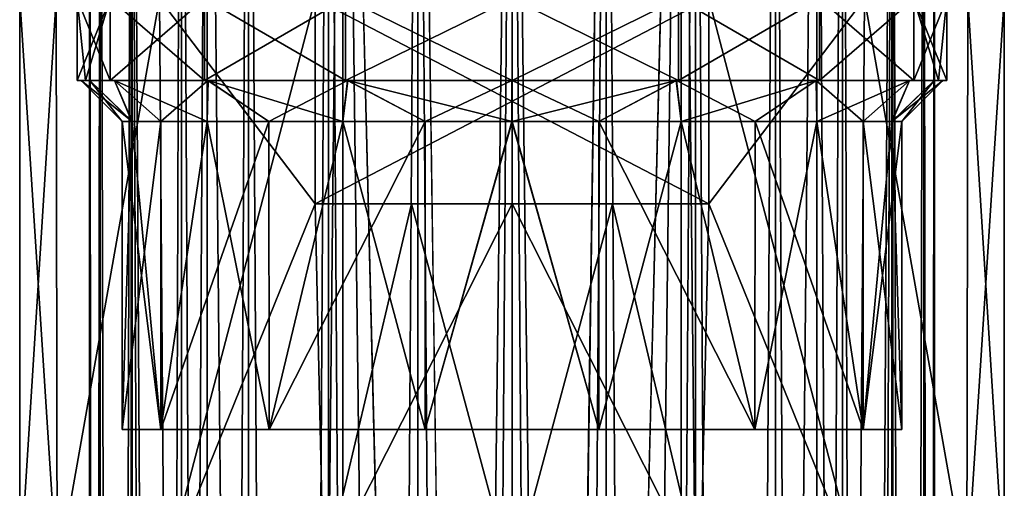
# Model space of a CAD drawing. Header units: millimetres. Extents: x -125 to 171, y -35 to 1363.
# Tile 649 of 656: x -12 to 12, y 1271 to 1282. Entities that reach past the tile are written whole.
import ezdxf

# ---------------------------------------------------------------- set-up
doc = ezdxf.new("R2010")
doc.units = ezdxf.units.MM
doc.header["$LTSCALE"] = 65.185185
for name, color, linetype in [('1566', 7, 'CONTINUOUS'), ('1567', 7, 'CONTINUOUS'), ('1569', 7, 'CONTINUOUS'), ('1578', 7, 'CONTINUOUS'), ('2247', 7, 'CONTINUOUS'), ('2251', 7, 'CONTINUOUS'), ('2268', 7, 'CONTINUOUS'), ('2269', 7, 'CONTINUOUS'), ('2270', 7, 'CONTINUOUS'), ('2271', 7, 'CONTINUOUS'), ('2272', 7, 'CONTINUOUS'), ('2273', 7, 'CONTINUOUS'), ('2276', 7, 'CONTINUOUS'), ('2277', 7, 'CONTINUOUS'), ('2278', 7, 'CONTINUOUS'), ('2279', 7, 'CONTINUOUS'), ('2280', 7, 'CONTINUOUS'), ('2281', 7, 'CONTINUOUS')]:
    doc.layers.add(name, color=color, linetype=linetype)

msp = doc.modelspace()

# ---------------------------------------------------------------- linework, layer by layer
at = {"layer": '1566', "linetype": 'CONTINUOUS'}
for points in [[(-10.042, 1302.5, 2.292), (-10.3, 1302.5), (-10.042, 972.5, 2.292), (-10.042, 1302.5, 2.292)], [(-10.3, 1302.5), (-10.042, 1302.5, -2.292), (-10.3, 972.5, 0), (-10.3, 1302.5)], [(-10.042, 972.5, 2.292), (-10.3, 1302.5), (-10.3, 972.5, 0), (-10.042, 972.5, 2.292)], [(-10.3, 972.5, 0), (-10.042, 1302.5, -2.292), (-10.042, 972.5, -2.292), (-10.3, 972.5, 0)], [(-9.28, 1302.5, 4.469), (-10.042, 1302.5, 2.292), (-9.28, 972.5, 4.469), (-9.28, 1302.5, 4.469)], [(-9.28, 972.5, 4.469), (-10.042, 1302.5, 2.292), (-10.042, 972.5, 2.292), (-9.28, 972.5, 4.469)], [(-10.042, 1302.5, -2.292), (-9.28, 1302.5, -4.469), (-10.042, 972.5, -2.292), (-10.042, 1302.5, -2.292)], [(-10.042, 972.5, -2.292), (-9.28, 1302.5, -4.469), (-9.28, 972.5, -4.469), (-10.042, 972.5, -2.292)], [(-8.053, 1302.5, 6.422), (-9.28, 1302.5, 4.469), (-8.053, 972.5, 6.422), (-8.053, 1302.5, 6.422)], [(-8.053, 972.5, 6.422), (-9.28, 1302.5, 4.469), (-9.28, 972.5, 4.469), (-8.053, 972.5, 6.422)], [(-9.28, 1302.5, -4.469), (-8.053, 1302.5, -6.422), (-9.28, 972.5, -4.469), (-9.28, 1302.5, -4.469)], [(-9.28, 972.5, -4.469), (-8.053, 1302.5, -6.422), (-8.053, 972.5, -6.422), (-9.28, 972.5, -4.469)], [(-6.422, 1302.5, 8.053), (-8.053, 1302.5, 6.422), (-6.422, 972.5, 8.053), (-6.422, 1302.5, 8.053)], [(-6.422, 972.5, 8.053), (-8.053, 1302.5, 6.422), (-8.053, 972.5, 6.422), (-6.422, 972.5, 8.053)], [(-8.053, 1302.5, -6.422), (-6.422, 1302.5, -8.053), (-8.053, 972.5, -6.422), (-8.053, 1302.5, -6.422)], [(-8.053, 972.5, -6.422), (-6.422, 1302.5, -8.053), (-6.422, 972.5, -8.053), (-8.053, 972.5, -6.422)], [(-4.469, 1302.5, 9.28), (-6.422, 1302.5, 8.053), (-4.469, 972.5, 9.28), (-4.469, 1302.5, 9.28)], [(-4.469, 972.5, 9.28), (-6.422, 1302.5, 8.053), (-6.422, 972.5, 8.053), (-4.469, 972.5, 9.28)], [(-6.422, 1302.5, -8.053), (-4.469, 1302.5, -9.28), (-6.422, 972.5, -8.053), (-6.422, 1302.5, -8.053)], [(-6.422, 972.5, -8.053), (-4.469, 1302.5, -9.28), (-4.469, 972.5, -9.28), (-6.422, 972.5, -8.053)], [(-2.292, 1302.5, 10.042), (-4.469, 1302.5, 9.28), (-2.292, 972.5, 10.042), (-2.292, 1302.5, 10.042)], [(-2.292, 972.5, 10.042), (-4.469, 1302.5, 9.28), (-4.469, 972.5, 9.28), (-2.292, 972.5, 10.042)], [(-4.469, 1302.5, -9.28), (-2.292, 1302.5, -10.042), (-4.469, 972.5, -9.28), (-4.469, 1302.5, -9.28)], [(-4.469, 972.5, -9.28), (-2.292, 1302.5, -10.042), (-2.292, 972.5, -10.042), (-4.469, 972.5, -9.28)], [(-2.292, 1302.5, -10.042), (0, 1302.5, -10.3), (-2.292, 972.5, -10.042), (-2.292, 1302.5, -10.042)], [(-2.292, 972.5, -10.042), (0, 1302.5, -10.3), (0, 1137.5, -10.3), (-2.292, 972.5, -10.042)], [(0, 1302.5, 10.3), (-2.292, 1302.5, 10.042), (0, 1137.5, 10.3), (0, 1302.5, 10.3)], [(0, 1137.5, 10.3), (-2.292, 1302.5, 10.042), (0, 972.5, 10.3), (0, 1137.5, 10.3)], [(0, 972.5, 10.3), (-2.292, 1302.5, 10.042), (-2.292, 972.5, 10.042), (0, 972.5, 10.3)]]:
    msp.add_3dface(points, dxfattribs=at)
at = {"layer": '1567', "linetype": 'CONTINUOUS'}
for points in [[(0, 1302.5, -10.3), (2.292, 1302.5, -10.042), (0, 1137.5, -10.3), (0, 1302.5, -10.3)], [(2.292, 1302.5, -10.042), (0, 972.5, -10.3), (0, 1137.5, -10.3), (2.292, 1302.5, -10.042)], [(0, 972.5, -10.3), (2.292, 1302.5, -10.042), (2.292, 972.5, -10.042), (0, 972.5, -10.3)], [(2.292, 1302.5, 10.042), (0, 1302.5, 10.3), (2.292, 972.5, 10.042), (2.292, 1302.5, 10.042)], [(0, 1302.5, 10.3), (0, 1137.5, 10.3), (2.292, 972.5, 10.042), (0, 1302.5, 10.3)], [(2.292, 1302.5, -10.042), (4.469, 1302.5, -9.28), (2.292, 972.5, -10.042), (2.292, 1302.5, -10.042)], [(2.292, 972.5, -10.042), (4.469, 1302.5, -9.28), (4.469, 972.5, -9.28), (2.292, 972.5, -10.042)], [(4.469, 1302.5, 9.28), (2.292, 1302.5, 10.042), (4.469, 972.5, 9.28), (4.469, 1302.5, 9.28)], [(4.469, 972.5, 9.28), (2.292, 1302.5, 10.042), (2.292, 972.5, 10.042), (4.469, 972.5, 9.28)], [(4.469, 1302.5, -9.28), (6.422, 1302.5, -8.053), (4.469, 972.5, -9.28), (4.469, 1302.5, -9.28)], [(4.469, 972.5, -9.28), (6.422, 1302.5, -8.053), (6.422, 972.5, -8.053), (4.469, 972.5, -9.28)], [(6.422, 1302.5, 8.053), (4.469, 1302.5, 9.28), (6.422, 972.5, 8.053), (6.422, 1302.5, 8.053)], [(6.422, 972.5, 8.053), (4.469, 1302.5, 9.28), (4.469, 972.5, 9.28), (6.422, 972.5, 8.053)], [(6.422, 1302.5, -8.053), (8.053, 1302.5, -6.422), (6.422, 972.5, -8.053), (6.422, 1302.5, -8.053)], [(6.422, 972.5, -8.053), (8.053, 1302.5, -6.422), (8.053, 972.5, -6.422), (6.422, 972.5, -8.053)], [(8.053, 1302.5, 6.422), (6.422, 1302.5, 8.053), (8.053, 972.5, 6.422), (8.053, 1302.5, 6.422)], [(8.053, 972.5, 6.422), (6.422, 1302.5, 8.053), (6.422, 972.5, 8.053), (8.053, 972.5, 6.422)], [(8.053, 1302.5, -6.422), (9.28, 1302.5, -4.469), (8.053, 972.5, -6.422), (8.053, 1302.5, -6.422)], [(8.053, 972.5, -6.422), (9.28, 1302.5, -4.469), (9.28, 972.5, -4.469), (8.053, 972.5, -6.422)], [(9.28, 1302.5, 4.469), (8.053, 1302.5, 6.422), (9.28, 972.5, 4.469), (9.28, 1302.5, 4.469)], [(9.28, 972.5, 4.469), (8.053, 1302.5, 6.422), (8.053, 972.5, 6.422), (9.28, 972.5, 4.469)], [(9.28, 1302.5, -4.469), (10.042, 1302.5, -2.292), (9.28, 972.5, -4.469), (9.28, 1302.5, -4.469)], [(9.28, 972.5, -4.469), (10.042, 1302.5, -2.292), (10.042, 972.5, -2.292), (9.28, 972.5, -4.469)], [(10.042, 1302.5, 2.292), (9.28, 1302.5, 4.469), (10.042, 972.5, 2.292), (10.042, 1302.5, 2.292)], [(10.042, 972.5, 2.292), (9.28, 1302.5, 4.469), (9.28, 972.5, 4.469), (10.042, 972.5, 2.292)], [(10.042, 1302.5, -2.292), (10.3, 1302.5), (10.042, 972.5, -2.292), (10.042, 1302.5, -2.292)], [(10.3, 1302.5), (10.042, 1302.5, 2.292), (10.3, 972.5, 0), (10.3, 1302.5)], [(10.042, 972.5, -2.292), (10.3, 1302.5), (10.3, 972.5, 0), (10.042, 972.5, -2.292)], [(10.3, 972.5, 0), (10.042, 1302.5, 2.292), (10.042, 972.5, 2.292), (10.3, 972.5, 0)]]:
    msp.add_3dface(points, dxfattribs=at)
at = {"layer": '1569', "linetype": 'CONTINUOUS'}
for points in [[(0, 1137.5, -9.5), (4.122, 972.5, -8.559), (0, 1302.5, -9.5), (0, 1137.5, -9.5)], [(0, 1302.5, -9.5), (4.122, 972.5, -8.559), (4.122, 1302.5, -8.559), (0, 1302.5, -9.5)], [(4.122, 972.5, 8.559), (0, 972.5, 9.5), (4.122, 1302.5, 8.559), (4.122, 972.5, 8.559)], [(0, 972.5, 9.5), (0, 1137.5, 9.5), (4.122, 1302.5, 8.559), (0, 972.5, 9.5)], [(0, 1137.5, 9.5), (0, 1302.5, 9.5), (4.122, 1302.5, 8.559), (0, 1137.5, 9.5)], [(4.122, 972.5, -8.559), (7.427, 972.5, -5.923), (4.122, 1302.5, -8.559), (4.122, 972.5, -8.559)], [(4.122, 1302.5, -8.559), (7.427, 972.5, -5.923), (7.427, 1302.5, -5.923), (4.122, 1302.5, -8.559)], [(7.427, 972.5, 5.923), (4.122, 972.5, 8.559), (7.427, 1302.5, 5.923), (7.427, 972.5, 5.923)], [(7.427, 1302.5, 5.923), (4.122, 972.5, 8.559), (4.122, 1302.5, 8.559), (7.427, 1302.5, 5.923)], [(7.427, 972.5, -5.923), (9.262, 972.5, -2.114), (7.427, 1302.5, -5.923), (7.427, 972.5, -5.923)], [(7.427, 1302.5, -5.923), (9.262, 972.5, -2.114), (9.262, 1302.5, -2.114), (7.427, 1302.5, -5.923)], [(9.262, 972.5, 2.114), (7.427, 972.5, 5.923), (9.262, 1302.5, 2.114), (9.262, 972.5, 2.114)], [(9.262, 1302.5, 2.114), (7.427, 972.5, 5.923), (7.427, 1302.5, 5.923), (9.262, 1302.5, 2.114)], [(9.262, 972.5, -2.114), (9.262, 972.5, 2.114), (9.262, 1302.5, -2.114), (9.262, 972.5, -2.114)], [(9.262, 1302.5, -2.114), (9.262, 972.5, 2.114), (9.262, 1302.5, 2.114), (9.262, 1302.5, -2.114)]]:
    msp.add_3dface(points, dxfattribs=at)
at = {"layer": '1578', "linetype": 'CONTINUOUS'}
for points in [[(-7.427, 972.5, 5.923), (-9.262, 972.5, 2.114), (-7.427, 1302.5, 5.923), (-7.427, 972.5, 5.923)], [(-9.262, 972.5, 2.114), (-9.262, 972.5, -2.114), (-9.262, 1302.5, 2.114), (-9.262, 972.5, 2.114)], [(-9.262, 972.5, 2.114), (-9.262, 1302.5, 2.114), (-7.427, 1302.5, 5.923), (-9.262, 972.5, 2.114)], [(-9.262, 972.5, -2.114), (-7.427, 972.5, -5.923), (-9.262, 1302.5, -2.114), (-9.262, 972.5, -2.114)], [(-9.262, 972.5, -2.114), (-9.262, 1302.5, -2.114), (-9.262, 1302.5, 2.114), (-9.262, 972.5, -2.114)], [(-7.427, 972.5, -5.923), (-7.427, 1302.5, -5.923), (-9.262, 1302.5, -2.114), (-7.427, 972.5, -5.923)], [(-4.122, 972.5, 8.559), (-7.427, 972.5, 5.923), (-4.122, 1302.5, 8.559), (-4.122, 972.5, 8.559)], [(-7.427, 972.5, 5.923), (-7.427, 1302.5, 5.923), (-4.122, 1302.5, 8.559), (-7.427, 972.5, 5.923)], [(-7.427, 972.5, -5.923), (-4.122, 972.5, -8.559), (-7.427, 1302.5, -5.923), (-7.427, 972.5, -5.923)], [(-4.122, 972.5, -8.559), (-4.122, 1302.5, -8.559), (-7.427, 1302.5, -5.923), (-4.122, 972.5, -8.559)], [(-4.122, 972.5, -8.559), (0, 972.5, -9.5), (-4.122, 1302.5, -8.559), (-4.122, 972.5, -8.559)], [(0, 972.5, -9.5), (0, 1137.5, -9.5), (-4.122, 1302.5, -8.559), (0, 972.5, -9.5)], [(-4.122, 972.5, 8.559), (0, 1302.5, 9.5), (0, 1137.5, 9.5), (-4.122, 972.5, 8.559)], [(0, 1302.5, 9.5), (-4.122, 972.5, 8.559), (-4.122, 1302.5, 8.559), (0, 1302.5, 9.5)], [(0, 1137.5, -9.5), (0, 1302.5, -9.5), (-4.122, 1302.5, -8.559), (0, 1137.5, -9.5)]]:
    msp.add_3dface(points, dxfattribs=at)
at = {"layer": '2247', "linetype": 'CONTINUOUS'}
for points in [[(-12, 1282.7, 300), (-11.115, 1282.7, 295.476), (-12, 1268.604, 300), (-12, 1282.7, 300)], [(-12, 1268.604, 300), (-11.115, 1282.7, 295.476), (-11.087, 1268.604, 295.408), (-12, 1268.604, 300)], [(-11.115, 1282.7, 295.476), (-8.589, 1282.7, 291.62), (-11.087, 1268.604, 295.408), (-11.115, 1282.7, 295.476)], [(-11.087, 1268.604, 295.408), (-8.589, 1282.7, 291.62), (-8.485, 1268.604, 291.515), (-11.087, 1268.604, 295.408)], [(-8.589, 1282.7, 291.62), (-4.796, 1282.7, 289), (-8.485, 1268.604, 291.515), (-8.589, 1282.7, 291.62)], [(-8.485, 1268.604, 291.515), (-4.796, 1282.7, 289), (-4.796, 1277.7, 289), (-8.485, 1268.604, 291.515)], [(4.796, 1282.7, 289), (8.589, 1282.7, 291.62), (4.796, 1277.7, 289), (4.796, 1282.7, 289)], [(8.589, 1282.7, 291.62), (8.485, 1268.604, 291.515), (4.796, 1277.7, 289), (8.589, 1282.7, 291.62)], [(8.485, 1268.604, 291.515), (8.589, 1282.7, 291.62), (11.087, 1268.604, 295.408), (8.485, 1268.604, 291.515)], [(8.589, 1282.7, 291.62), (11.115, 1282.7, 295.476), (11.087, 1268.604, 295.408), (8.589, 1282.7, 291.62)], [(11.115, 1282.7, 295.476), (12, 1282.7, 300), (11.087, 1268.604, 295.408), (11.115, 1282.7, 295.476)], [(11.087, 1268.604, 295.408), (12, 1282.7, 300), (12, 1268.604, 300), (11.087, 1268.604, 295.408)], [(-4.592, 1268.604, 288.913), (-8.485, 1268.604, 291.515), (-4.796, 1277.7, 289), (-4.592, 1268.604, 288.913)], [(-2.449, 1277.7, 288.253), (-4.592, 1268.604, 288.913), (-4.796, 1277.7, 289), (-2.449, 1277.7, 288.253)], [(0, 1268.604, 288), (-4.592, 1268.604, 288.913), (0, 1277.7, 288), (0, 1268.604, 288)], [(0, 1277.7, 288), (-4.592, 1268.604, 288.913), (-2.449, 1277.7, 288.253), (0, 1277.7, 288)], [(4.592, 1268.604, 288.913), (0, 1268.604, 288), (2.449, 1277.7, 288.253), (4.592, 1268.604, 288.913)], [(2.449, 1277.7, 288.253), (0, 1268.604, 288), (0, 1277.7, 288), (2.449, 1277.7, 288.253)], [(4.796, 1277.7, 289), (4.592, 1268.604, 288.913), (2.449, 1277.7, 288.253), (4.796, 1277.7, 289)], [(8.485, 1268.604, 291.515), (4.592, 1268.604, 288.913), (4.796, 1277.7, 289), (8.485, 1268.604, 291.515)]]:
    msp.add_3dface(points, dxfattribs=at)
at = {"layer": '2251', "linetype": 'CONTINUOUS'}
for points in [[(-11.115, 1282.7, 304.524), (-12, 1282.7, 300), (-11.087, 1268.604, 304.592), (-11.115, 1282.7, 304.524)], [(-12, 1282.7, 300), (-12, 1268.604, 300), (-11.087, 1268.604, 304.592), (-12, 1282.7, 300)], [(-8.589, 1282.7, 308.38), (-11.115, 1282.7, 304.524), (-11.087, 1268.604, 304.592), (-8.589, 1282.7, 308.38)], [(-8.485, 1268.604, 308.485), (-8.589, 1282.7, 308.38), (-11.087, 1268.604, 304.592), (-8.485, 1268.604, 308.485)], [(-4.796, 1282.7, 311), (-8.589, 1282.7, 308.38), (-4.796, 1277.7, 311), (-4.796, 1282.7, 311)], [(-4.796, 1277.7, 311), (-8.589, 1282.7, 308.38), (-8.485, 1268.604, 308.485), (-4.796, 1277.7, 311)], [(8.589, 1282.7, 308.38), (4.796, 1282.7, 311), (8.485, 1268.604, 308.485), (8.589, 1282.7, 308.38)], [(4.796, 1282.7, 311), (4.796, 1277.7, 311), (8.485, 1268.604, 308.485), (4.796, 1282.7, 311)], [(11.087, 1268.604, 304.592), (8.589, 1282.7, 308.38), (8.485, 1268.604, 308.485), (11.087, 1268.604, 304.592)], [(11.115, 1282.7, 304.524), (8.589, 1282.7, 308.38), (11.087, 1268.604, 304.592), (11.115, 1282.7, 304.524)], [(12, 1268.604, 300), (11.115, 1282.7, 304.524), (11.087, 1268.604, 304.592), (12, 1268.604, 300)], [(12, 1282.7, 300), (11.115, 1282.7, 304.524), (12, 1268.604, 300), (12, 1282.7, 300)], [(-4.592, 1268.604, 311.087), (-4.796, 1277.7, 311), (-8.485, 1268.604, 308.485), (-4.592, 1268.604, 311.087)], [(-2.449, 1277.7, 311.747), (-4.796, 1277.7, 311), (-4.592, 1268.604, 311.087), (-2.449, 1277.7, 311.747)], [(0, 1268.604, 312), (-2.449, 1277.7, 311.747), (-4.592, 1268.604, 311.087), (0, 1268.604, 312)], [(0, 1277.7, 312), (-2.449, 1277.7, 311.747), (0, 1268.604, 312), (0, 1277.7, 312)], [(2.449, 1277.7, 311.747), (0, 1277.7, 312), (4.592, 1268.604, 311.087), (2.449, 1277.7, 311.747)], [(4.592, 1268.604, 311.087), (0, 1277.7, 312), (0, 1268.604, 312), (4.592, 1268.604, 311.087)], [(4.796, 1277.7, 311), (2.449, 1277.7, 311.747), (4.592, 1268.604, 311.087), (4.796, 1277.7, 311)], [(8.485, 1268.604, 308.485), (4.796, 1277.7, 311), (4.592, 1268.604, 311.087), (8.485, 1268.604, 308.485)]]:
    msp.add_3dface(points, dxfattribs=at)
at = {"layer": '2268', "linetype": 'CONTINUOUS'}
for points in [[(-9.793, 1282.7, 295.944), (-10.6, 1282.7, 300), (-9.793, 1280.7, 295.944), (-9.793, 1282.7, 295.944)], [(-9.793, 1280.7, 295.944), (-10.6, 1282.7, 300), (-10.396, 1280.7, 297.932), (-9.793, 1280.7, 295.944)], [(-10.396, 1280.7, 297.932), (-10.6, 1282.7, 300), (-10.6, 1280.7, 300), (-10.396, 1280.7, 297.932)], [(-7.495, 1282.7, 292.505), (-9.793, 1282.7, 295.944), (-7.495, 1280.7, 292.505), (-7.495, 1282.7, 292.505)], [(-7.495, 1280.7, 292.505), (-9.793, 1282.7, 295.944), (-9.793, 1280.7, 295.944), (-7.495, 1280.7, 292.505)], [(-4.056, 1282.7, 290.207), (-7.495, 1282.7, 292.505), (-4.056, 1280.7, 290.207), (-4.056, 1282.7, 290.207)], [(-4.056, 1280.7, 290.207), (-7.495, 1282.7, 292.505), (-7.495, 1280.7, 292.505), (-4.056, 1280.7, 290.207)], [(0, 1282.7, 289.4), (-4.056, 1282.7, 290.207), (0, 1280.7, 289.4), (0, 1282.7, 289.4)], [(0, 1280.7, 289.4), (-4.056, 1282.7, 290.207), (-4.056, 1280.7, 290.207), (0, 1280.7, 289.4)], [(4.056, 1282.7, 290.207), (0, 1282.7, 289.4), (4.056, 1280.7, 290.207), (4.056, 1282.7, 290.207)], [(4.056, 1280.7, 290.207), (0, 1282.7, 289.4), (0, 1280.7, 289.4), (4.056, 1280.7, 290.207)], [(7.495, 1282.7, 292.505), (4.056, 1282.7, 290.207), (7.495, 1280.7, 292.505), (7.495, 1282.7, 292.505)], [(7.495, 1280.7, 292.505), (4.056, 1282.7, 290.207), (4.056, 1280.7, 290.207), (7.495, 1280.7, 292.505)], [(9.793, 1282.7, 295.944), (7.495, 1282.7, 292.505), (9.793, 1280.7, 295.944), (9.793, 1282.7, 295.944)], [(9.793, 1280.7, 295.944), (7.495, 1282.7, 292.505), (7.495, 1280.7, 292.505), (9.793, 1280.7, 295.944)], [(10.6, 1282.7, 300), (9.793, 1282.7, 295.944), (10.6, 1280.7, 300), (10.6, 1282.7, 300)], [(10.6, 1280.7, 300), (9.793, 1282.7, 295.944), (10.396, 1280.7, 297.932), (10.6, 1280.7, 300)], [(10.396, 1280.7, 297.932), (9.793, 1282.7, 295.944), (9.793, 1280.7, 295.944), (10.396, 1280.7, 297.932)]]:
    msp.add_3dface(points, dxfattribs=at)
at = {"layer": '2269', "linetype": 'CONTINUOUS'}
for points in [[(-10.396, 1280.7, 297.932), (-10.6, 1280.7, 300), (-10.294, 1280.7, 297.932), (-10.396, 1280.7, 297.932)], [(-10.6, 1280.7, 300), (-10.396, 1280.7, 302.068), (-10.5, 1280.7, 300), (-10.6, 1280.7, 300)], [(-10.6, 1280.7, 300), (-10.5, 1280.7, 300), (-10.294, 1280.7, 297.932), (-10.6, 1280.7, 300)], [(-10.5, 1280.7, 300), (-10.396, 1280.7, 302.068), (-10.294, 1280.7, 302.066), (-10.5, 1280.7, 300)], [(-9.793, 1280.7, 295.944), (-10.396, 1280.7, 297.932), (-9.686, 1280.7, 295.948), (-9.793, 1280.7, 295.944)], [(-9.686, 1280.7, 295.948), (-10.396, 1280.7, 297.932), (-10.294, 1280.7, 297.932), (-9.686, 1280.7, 295.948)], [(-10.396, 1280.7, 302.068), (-9.793, 1280.7, 304.056), (-9.688, 1280.7, 304.047), (-10.396, 1280.7, 302.068)], [(-10.294, 1280.7, 302.066), (-10.396, 1280.7, 302.068), (-9.688, 1280.7, 304.047), (-10.294, 1280.7, 302.066)], [(-7.495, 1280.7, 292.505), (-9.793, 1280.7, 295.944), (-7.41, 1280.7, 292.561), (-7.495, 1280.7, 292.505)], [(-7.41, 1280.7, 292.561), (-9.793, 1280.7, 295.944), (-9.686, 1280.7, 295.948), (-7.41, 1280.7, 292.561)], [(-9.793, 1280.7, 304.056), (-7.495, 1280.7, 307.495), (-7.414, 1280.7, 307.434), (-9.793, 1280.7, 304.056)], [(-9.688, 1280.7, 304.047), (-9.793, 1280.7, 304.056), (-7.414, 1280.7, 307.434), (-9.688, 1280.7, 304.047)], [(-4.056, 1280.7, 290.207), (-7.495, 1280.7, 292.505), (-4.004, 1280.7, 290.294), (-4.056, 1280.7, 290.207)], [(-4.004, 1280.7, 290.294), (-7.495, 1280.7, 292.505), (-7.41, 1280.7, 292.561), (-4.004, 1280.7, 290.294)], [(-7.495, 1280.7, 307.495), (-4.056, 1280.7, 309.793), (-4.01, 1280.7, 309.704), (-7.495, 1280.7, 307.495)], [(-7.414, 1280.7, 307.434), (-7.495, 1280.7, 307.495), (-4.01, 1280.7, 309.704), (-7.414, 1280.7, 307.434)], [(0, 1280.7, 289.4), (-4.056, 1280.7, 290.207), (0.004, 1280.7, 289.501), (0, 1280.7, 289.4)], [(0.004, 1280.7, 289.501), (-4.056, 1280.7, 290.207), (-4.004, 1280.7, 290.294), (0.004, 1280.7, 289.501)], [(-4.056, 1280.7, 309.793), (0, 1280.7, 310.6), (-0.004, 1280.7, 310.499), (-4.056, 1280.7, 309.793)], [(-4.01, 1280.7, 309.704), (-4.056, 1280.7, 309.793), (-0.004, 1280.7, 310.499), (-4.01, 1280.7, 309.704)], [(0, 1280.7, 310.6), (4.056, 1280.7, 309.793), (-0.004, 1280.7, 310.499), (0, 1280.7, 310.6)], [(-0.004, 1280.7, 310.499), (4.056, 1280.7, 309.793), (4.004, 1280.7, 309.706), (-0.004, 1280.7, 310.499)], [(4.056, 1280.7, 290.207), (0, 1280.7, 289.4), (0.004, 1280.7, 289.501), (4.056, 1280.7, 290.207)], [(4.01, 1280.7, 290.296), (4.056, 1280.7, 290.207), (0.004, 1280.7, 289.501), (4.01, 1280.7, 290.296)], [(4.056, 1280.7, 309.793), (7.495, 1280.7, 307.495), (4.004, 1280.7, 309.706), (4.056, 1280.7, 309.793)], [(4.004, 1280.7, 309.706), (7.495, 1280.7, 307.495), (7.41, 1280.7, 307.439), (4.004, 1280.7, 309.706)], [(7.495, 1280.7, 292.505), (4.056, 1280.7, 290.207), (4.01, 1280.7, 290.296), (7.495, 1280.7, 292.505)], [(7.414, 1280.7, 292.566), (7.495, 1280.7, 292.505), (4.01, 1280.7, 290.296), (7.414, 1280.7, 292.566)], [(7.495, 1280.7, 307.495), (9.793, 1280.7, 304.056), (7.41, 1280.7, 307.439), (7.495, 1280.7, 307.495)], [(7.41, 1280.7, 307.439), (9.793, 1280.7, 304.056), (9.686, 1280.7, 304.052), (7.41, 1280.7, 307.439)], [(9.793, 1280.7, 295.944), (7.495, 1280.7, 292.505), (7.414, 1280.7, 292.566), (9.793, 1280.7, 295.944)], [(9.688, 1280.7, 295.953), (9.793, 1280.7, 295.944), (7.414, 1280.7, 292.566), (9.688, 1280.7, 295.953)], [(9.793, 1280.7, 304.056), (10.396, 1280.7, 302.068), (9.686, 1280.7, 304.052), (9.793, 1280.7, 304.056)], [(9.686, 1280.7, 304.052), (10.396, 1280.7, 302.068), (10.294, 1280.7, 302.068), (9.686, 1280.7, 304.052)], [(10.396, 1280.7, 297.932), (9.793, 1280.7, 295.944), (9.688, 1280.7, 295.953), (10.396, 1280.7, 297.932)], [(10.294, 1280.7, 297.934), (10.396, 1280.7, 297.932), (9.688, 1280.7, 295.953), (10.294, 1280.7, 297.934)], [(10.396, 1280.7, 302.068), (10.6, 1280.7, 300), (10.294, 1280.7, 302.068), (10.396, 1280.7, 302.068)], [(10.294, 1280.7, 302.068), (10.6, 1280.7, 300), (10.5, 1280.7, 300), (10.294, 1280.7, 302.068)], [(10.5, 1280.7, 300), (10.396, 1280.7, 297.932), (10.294, 1280.7, 297.934), (10.5, 1280.7, 300)], [(10.6, 1280.7, 300), (10.396, 1280.7, 297.932), (10.5, 1280.7, 300), (10.6, 1280.7, 300)]]:
    msp.add_3dface(points, dxfattribs=at)
at = {"layer": '2270', "linetype": 'CONTINUOUS'}
for points in [[(-9.5, 1279.7, 300), (-8.559, 1272.2, 295.878), (-9.262, 1279.701, 297.889), (-9.5, 1279.7, 300)], [(-9.5, 1272.2, 300), (-8.559, 1272.2, 295.878), (-9.5, 1279.7, 300), (-9.5, 1272.2, 300)], [(-9.262, 1279.701, 297.889), (-8.559, 1272.2, 295.878), (-8.56, 1279.701, 295.88), (-9.262, 1279.701, 297.889)], [(-8.56, 1279.701, 295.88), (-8.559, 1272.2, 295.878), (-7.428, 1279.701, 294.078), (-8.56, 1279.701, 295.88)], [(-8.559, 1272.2, 295.878), (-5.923, 1272.2, 292.573), (-7.428, 1279.701, 294.078), (-8.559, 1272.2, 295.878)], [(-7.428, 1279.701, 294.078), (-5.923, 1272.2, 292.573), (-5.924, 1279.701, 292.573), (-7.428, 1279.701, 294.078)], [(-5.924, 1279.701, 292.573), (-5.923, 1272.2, 292.573), (-4.123, 1279.701, 291.441), (-5.924, 1279.701, 292.573)], [(-5.923, 1272.2, 292.573), (-2.114, 1272.2, 290.738), (-4.123, 1279.701, 291.441), (-5.923, 1272.2, 292.573)], [(-4.123, 1279.701, 291.441), (-2.114, 1272.2, 290.738), (-2.114, 1279.701, 290.738), (-4.123, 1279.701, 291.441)], [(-2.114, 1272.2, 290.738), (2.114, 1272.2, 290.738), (0.001, 1279.701, 290.5), (-2.114, 1272.2, 290.738)], [(-2.114, 1279.701, 290.738), (-2.114, 1272.2, 290.738), (0.001, 1279.701, 290.5), (-2.114, 1279.701, 290.738)], [(0.001, 1279.701, 290.5), (2.114, 1272.2, 290.738), (2.115, 1279.701, 290.738), (0.001, 1279.701, 290.5)], [(2.114, 1272.2, 290.738), (5.923, 1272.2, 292.573), (2.115, 1279.701, 290.738), (2.114, 1272.2, 290.738)], [(2.115, 1279.701, 290.738), (5.923, 1272.2, 292.573), (4.124, 1279.701, 291.442), (2.115, 1279.701, 290.738)], [(4.124, 1279.701, 291.442), (5.923, 1272.2, 292.573), (5.925, 1279.701, 292.574), (4.124, 1279.701, 291.442)], [(5.923, 1272.2, 292.573), (8.559, 1272.2, 295.878), (5.925, 1279.701, 292.574), (5.923, 1272.2, 292.573)], [(5.925, 1279.701, 292.574), (8.559, 1272.2, 295.878), (7.429, 1279.701, 294.079), (5.925, 1279.701, 292.574)], [(7.429, 1279.701, 294.079), (8.559, 1272.2, 295.878), (8.56, 1279.701, 295.881), (7.429, 1279.701, 294.079)], [(8.559, 1272.2, 295.878), (9.5, 1272.2, 300), (8.56, 1279.701, 295.881), (8.559, 1272.2, 295.878)], [(8.56, 1279.701, 295.881), (9.5, 1272.2, 300), (9.263, 1279.701, 297.89), (8.56, 1279.701, 295.881)], [(9.5, 1272.2, 300), (9.5, 1279.7, 300), (9.263, 1279.701, 297.89), (9.5, 1272.2, 300)]]:
    msp.add_3dface(points, dxfattribs=at)
at = {"layer": '2271', "linetype": 'CONTINUOUS'}
for points in [[(9.5, 1272.2, 300), (8.559, 1272.2, 295.878), (-9.5, 1272.2, 300), (9.5, 1272.2, 300)], [(9.5, 1272.2, 300), (-9.5, 1272.2, 300), (-8.559, 1272.2, 304.122), (9.5, 1272.2, 300)], [(8.559, 1272.2, 295.878), (-8.559, 1272.2, 295.878), (-9.5, 1272.2, 300), (8.559, 1272.2, 295.878)], [(8.559, 1272.2, 304.122), (9.5, 1272.2, 300), (-8.559, 1272.2, 304.122), (8.559, 1272.2, 304.122)], [(8.559, 1272.2, 295.878), (5.923, 1272.2, 292.573), (-8.559, 1272.2, 295.878), (8.559, 1272.2, 295.878)], [(5.923, 1272.2, 292.573), (-5.923, 1272.2, 292.573), (-8.559, 1272.2, 295.878), (5.923, 1272.2, 292.573)], [(-5.923, 1272.2, 307.427), (8.559, 1272.2, 304.122), (-8.559, 1272.2, 304.122), (-5.923, 1272.2, 307.427)], [(5.923, 1272.2, 292.573), (2.114, 1272.2, 290.738), (-5.923, 1272.2, 292.573), (5.923, 1272.2, 292.573)], [(2.114, 1272.2, 290.738), (-2.114, 1272.2, 290.738), (-5.923, 1272.2, 292.573), (2.114, 1272.2, 290.738)], [(5.923, 1272.2, 307.427), (8.559, 1272.2, 304.122), (-5.923, 1272.2, 307.427), (5.923, 1272.2, 307.427)], [(-2.114, 1272.2, 309.262), (5.923, 1272.2, 307.427), (-5.923, 1272.2, 307.427), (-2.114, 1272.2, 309.262)], [(2.114, 1272.2, 309.262), (5.923, 1272.2, 307.427), (-2.114, 1272.2, 309.262), (2.114, 1272.2, 309.262)]]:
    msp.add_3dface(points, dxfattribs=at)
at = {"layer": '2272', "linetype": 'CONTINUOUS'}
for points in [[(-10.6, 1282.7, 300), (-9.793, 1282.7, 304.056), (-10.6, 1280.7, 300), (-10.6, 1282.7, 300)], [(-10.6, 1280.7, 300), (-9.793, 1282.7, 304.056), (-10.396, 1280.7, 302.068), (-10.6, 1280.7, 300)], [(-9.793, 1282.7, 304.056), (-9.793, 1280.7, 304.056), (-10.396, 1280.7, 302.068), (-9.793, 1282.7, 304.056)], [(-9.793, 1282.7, 304.056), (-7.495, 1282.7, 307.495), (-9.793, 1280.7, 304.056), (-9.793, 1282.7, 304.056)], [(-7.495, 1282.7, 307.495), (-7.495, 1280.7, 307.495), (-9.793, 1280.7, 304.056), (-7.495, 1282.7, 307.495)], [(-7.495, 1282.7, 307.495), (-4.056, 1282.7, 309.793), (-7.495, 1280.7, 307.495), (-7.495, 1282.7, 307.495)], [(-4.056, 1282.7, 309.793), (-4.056, 1280.7, 309.793), (-7.495, 1280.7, 307.495), (-4.056, 1282.7, 309.793)], [(-4.056, 1282.7, 309.793), (0, 1282.7, 310.6), (-4.056, 1280.7, 309.793), (-4.056, 1282.7, 309.793)], [(0, 1282.7, 310.6), (0, 1280.7, 310.6), (-4.056, 1280.7, 309.793), (0, 1282.7, 310.6)], [(0, 1282.7, 310.6), (4.056, 1282.7, 309.793), (0, 1280.7, 310.6), (0, 1282.7, 310.6)], [(4.056, 1282.7, 309.793), (4.056, 1280.7, 309.793), (0, 1280.7, 310.6), (4.056, 1282.7, 309.793)], [(4.056, 1282.7, 309.793), (7.495, 1282.7, 307.495), (4.056, 1280.7, 309.793), (4.056, 1282.7, 309.793)], [(7.495, 1282.7, 307.495), (7.495, 1280.7, 307.495), (4.056, 1280.7, 309.793), (7.495, 1282.7, 307.495)], [(7.495, 1282.7, 307.495), (9.793, 1282.7, 304.056), (7.495, 1280.7, 307.495), (7.495, 1282.7, 307.495)], [(9.793, 1282.7, 304.056), (9.793, 1280.7, 304.056), (7.495, 1280.7, 307.495), (9.793, 1282.7, 304.056)], [(9.793, 1282.7, 304.056), (10.6, 1282.7, 300), (9.793, 1280.7, 304.056), (9.793, 1282.7, 304.056)], [(10.6, 1282.7, 300), (10.396, 1280.7, 302.068), (9.793, 1280.7, 304.056), (10.6, 1282.7, 300)], [(10.6, 1282.7, 300), (10.6, 1280.7, 300), (10.396, 1280.7, 302.068), (10.6, 1282.7, 300)]]:
    msp.add_3dface(points, dxfattribs=at)
at = {"layer": '2273', "linetype": 'CONTINUOUS'}
for points in [[(-9.5, 1272.2, 300), (-9.5, 1279.7, 300), (-9.263, 1279.701, 302.11), (-9.5, 1272.2, 300)], [(-8.559, 1272.2, 304.122), (-9.5, 1272.2, 300), (-8.56, 1279.701, 304.119), (-8.559, 1272.2, 304.122)], [(-8.56, 1279.701, 304.119), (-9.5, 1272.2, 300), (-9.263, 1279.701, 302.11), (-8.56, 1279.701, 304.119)], [(-7.429, 1279.701, 305.921), (-8.559, 1272.2, 304.122), (-8.56, 1279.701, 304.119), (-7.429, 1279.701, 305.921)], [(-5.923, 1272.2, 307.427), (-8.559, 1272.2, 304.122), (-5.925, 1279.701, 307.426), (-5.923, 1272.2, 307.427)], [(-5.925, 1279.701, 307.426), (-8.559, 1272.2, 304.122), (-7.429, 1279.701, 305.921), (-5.925, 1279.701, 307.426)], [(-4.124, 1279.701, 308.558), (-5.923, 1272.2, 307.427), (-5.925, 1279.701, 307.426), (-4.124, 1279.701, 308.558)], [(-2.114, 1272.2, 309.262), (-5.923, 1272.2, 307.427), (-2.115, 1279.701, 309.262), (-2.114, 1272.2, 309.262)], [(-2.115, 1279.701, 309.262), (-5.923, 1272.2, 307.427), (-4.124, 1279.701, 308.558), (-2.115, 1279.701, 309.262)], [(-0.001, 1279.701, 309.5), (-2.114, 1272.2, 309.262), (-2.115, 1279.701, 309.262), (-0.001, 1279.701, 309.5)], [(2.114, 1272.2, 309.262), (-2.114, 1272.2, 309.262), (-0.001, 1279.701, 309.5), (2.114, 1272.2, 309.262)], [(2.114, 1279.701, 309.262), (2.114, 1272.2, 309.262), (-0.001, 1279.701, 309.5), (2.114, 1279.701, 309.262)], [(5.923, 1272.2, 307.427), (2.114, 1272.2, 309.262), (4.123, 1279.701, 308.559), (5.923, 1272.2, 307.427)], [(4.123, 1279.701, 308.559), (2.114, 1272.2, 309.262), (2.114, 1279.701, 309.262), (4.123, 1279.701, 308.559)], [(5.924, 1279.701, 307.427), (5.923, 1272.2, 307.427), (4.123, 1279.701, 308.559), (5.924, 1279.701, 307.427)], [(8.559, 1272.2, 304.122), (5.923, 1272.2, 307.427), (7.428, 1279.701, 305.922), (8.559, 1272.2, 304.122)], [(7.428, 1279.701, 305.922), (5.923, 1272.2, 307.427), (5.924, 1279.701, 307.427), (7.428, 1279.701, 305.922)], [(8.56, 1279.701, 304.12), (8.559, 1272.2, 304.122), (7.428, 1279.701, 305.922), (8.56, 1279.701, 304.12)], [(9.5, 1279.7, 300), (8.559, 1272.2, 304.122), (9.262, 1279.701, 302.111), (9.5, 1279.7, 300)], [(9.262, 1279.701, 302.111), (8.559, 1272.2, 304.122), (8.56, 1279.701, 304.12), (9.262, 1279.701, 302.111)], [(9.5, 1279.7, 300), (9.5, 1272.2, 300), (8.559, 1272.2, 304.122), (9.5, 1279.7, 300)]]:
    msp.add_3dface(points, dxfattribs=at)
at = {"layer": '2276', "linetype": 'CONTINUOUS'}
for points in [[(-10.294, 1280.7, 297.932), (-10.5, 1280.7, 300), (-9.262, 1279.701, 297.889), (-10.294, 1280.7, 297.932)], [(-10.5, 1280.7, 300), (-9.5, 1279.7, 300), (-9.262, 1279.701, 297.889), (-10.5, 1280.7, 300)], [(-9.686, 1280.7, 295.948), (-10.294, 1280.7, 297.932), (-9.262, 1279.701, 297.889), (-9.686, 1280.7, 295.948)], [(-7.41, 1280.7, 292.561), (-9.686, 1280.7, 295.948), (-7.428, 1279.701, 294.078), (-7.41, 1280.7, 292.561)], [(-9.686, 1280.7, 295.948), (-9.262, 1279.701, 297.889), (-8.56, 1279.701, 295.88), (-9.686, 1280.7, 295.948)], [(-9.686, 1280.7, 295.948), (-8.56, 1279.701, 295.88), (-7.428, 1279.701, 294.078), (-9.686, 1280.7, 295.948)], [(-7.41, 1280.7, 292.561), (-7.428, 1279.701, 294.078), (-5.924, 1279.701, 292.573), (-7.41, 1280.7, 292.561)], [(-4.004, 1280.7, 290.294), (-7.41, 1280.7, 292.561), (-4.123, 1279.701, 291.441), (-4.004, 1280.7, 290.294)], [(-7.41, 1280.7, 292.561), (-5.924, 1279.701, 292.573), (-4.123, 1279.701, 291.441), (-7.41, 1280.7, 292.561)], [(-4.004, 1280.7, 290.294), (-4.123, 1279.701, 291.441), (-2.114, 1279.701, 290.738), (-4.004, 1280.7, 290.294)], [(0.004, 1280.7, 289.501), (-4.004, 1280.7, 290.294), (0.001, 1279.701, 290.5), (0.004, 1280.7, 289.501)], [(-4.004, 1280.7, 290.294), (-2.114, 1279.701, 290.738), (0.001, 1279.701, 290.5), (-4.004, 1280.7, 290.294)], [(0.004, 1280.7, 289.501), (0.001, 1279.701, 290.5), (2.115, 1279.701, 290.738), (0.004, 1280.7, 289.501)], [(4.01, 1280.7, 290.296), (0.004, 1280.7, 289.501), (2.115, 1279.701, 290.738), (4.01, 1280.7, 290.296)], [(4.01, 1280.7, 290.296), (2.115, 1279.701, 290.738), (4.124, 1279.701, 291.442), (4.01, 1280.7, 290.296)], [(7.414, 1280.7, 292.566), (4.01, 1280.7, 290.296), (5.925, 1279.701, 292.574), (7.414, 1280.7, 292.566)], [(4.01, 1280.7, 290.296), (4.124, 1279.701, 291.442), (5.925, 1279.701, 292.574), (4.01, 1280.7, 290.296)], [(7.414, 1280.7, 292.566), (5.925, 1279.701, 292.574), (7.429, 1279.701, 294.079), (7.414, 1280.7, 292.566)], [(9.688, 1280.7, 295.953), (7.414, 1280.7, 292.566), (8.56, 1279.701, 295.881), (9.688, 1280.7, 295.953)], [(7.414, 1280.7, 292.566), (7.429, 1279.701, 294.079), (8.56, 1279.701, 295.881), (7.414, 1280.7, 292.566)], [(9.688, 1280.7, 295.953), (8.56, 1279.701, 295.881), (9.263, 1279.701, 297.89), (9.688, 1280.7, 295.953)], [(10.294, 1280.7, 297.934), (9.688, 1280.7, 295.953), (9.263, 1279.701, 297.89), (10.294, 1280.7, 297.934)], [(9.5, 1279.7, 300), (10.294, 1280.7, 297.934), (9.263, 1279.701, 297.89), (9.5, 1279.7, 300)], [(10.5, 1280.7, 300), (10.294, 1280.7, 297.934), (9.5, 1279.7, 300), (10.5, 1280.7, 300)]]:
    msp.add_3dface(points, dxfattribs=at)
at = {"layer": '2277', "linetype": 'CONTINUOUS'}
for points in [[(-10.5, 1280.7, 300), (-10.294, 1280.7, 302.066), (-9.5, 1279.7, 300), (-10.5, 1280.7, 300)], [(-10.294, 1280.7, 302.066), (-9.688, 1280.7, 304.047), (-9.263, 1279.701, 302.11), (-10.294, 1280.7, 302.066)], [(-9.5, 1279.7, 300), (-10.294, 1280.7, 302.066), (-9.263, 1279.701, 302.11), (-9.5, 1279.7, 300)], [(-9.688, 1280.7, 304.047), (-7.414, 1280.7, 307.434), (-8.56, 1279.701, 304.119), (-9.688, 1280.7, 304.047)], [(-9.688, 1280.7, 304.047), (-8.56, 1279.701, 304.119), (-9.263, 1279.701, 302.11), (-9.688, 1280.7, 304.047)], [(-7.414, 1280.7, 307.434), (-7.429, 1279.701, 305.921), (-8.56, 1279.701, 304.119), (-7.414, 1280.7, 307.434)], [(-7.414, 1280.7, 307.434), (-5.925, 1279.701, 307.426), (-7.429, 1279.701, 305.921), (-7.414, 1280.7, 307.434)], [(-7.414, 1280.7, 307.434), (-4.01, 1280.7, 309.704), (-5.925, 1279.701, 307.426), (-7.414, 1280.7, 307.434)], [(-4.01, 1280.7, 309.704), (-4.124, 1279.701, 308.558), (-5.925, 1279.701, 307.426), (-4.01, 1280.7, 309.704)], [(-4.01, 1280.7, 309.704), (-2.115, 1279.701, 309.262), (-4.124, 1279.701, 308.558), (-4.01, 1280.7, 309.704)], [(-4.01, 1280.7, 309.704), (-0.004, 1280.7, 310.499), (-2.115, 1279.701, 309.262), (-4.01, 1280.7, 309.704)], [(-0.004, 1280.7, 310.499), (-0.001, 1279.701, 309.5), (-2.115, 1279.701, 309.262), (-0.004, 1280.7, 310.499)], [(-0.004, 1280.7, 310.499), (4.004, 1280.7, 309.706), (-0.001, 1279.701, 309.5), (-0.004, 1280.7, 310.499)], [(4.004, 1280.7, 309.706), (2.114, 1279.701, 309.262), (-0.001, 1279.701, 309.5), (4.004, 1280.7, 309.706)], [(4.004, 1280.7, 309.706), (4.123, 1279.701, 308.559), (2.114, 1279.701, 309.262), (4.004, 1280.7, 309.706)], [(4.004, 1280.7, 309.706), (7.41, 1280.7, 307.439), (4.123, 1279.701, 308.559), (4.004, 1280.7, 309.706)], [(7.41, 1280.7, 307.439), (5.924, 1279.701, 307.427), (4.123, 1279.701, 308.559), (7.41, 1280.7, 307.439)], [(7.41, 1280.7, 307.439), (7.428, 1279.701, 305.922), (5.924, 1279.701, 307.427), (7.41, 1280.7, 307.439)], [(7.41, 1280.7, 307.439), (9.686, 1280.7, 304.052), (7.428, 1279.701, 305.922), (7.41, 1280.7, 307.439)], [(9.686, 1280.7, 304.052), (8.56, 1279.701, 304.12), (7.428, 1279.701, 305.922), (9.686, 1280.7, 304.052)], [(9.686, 1280.7, 304.052), (9.262, 1279.701, 302.111), (8.56, 1279.701, 304.12), (9.686, 1280.7, 304.052)], [(9.686, 1280.7, 304.052), (10.294, 1280.7, 302.068), (9.262, 1279.701, 302.111), (9.686, 1280.7, 304.052)], [(10.294, 1280.7, 302.068), (10.5, 1280.7, 300), (9.262, 1279.701, 302.111), (10.294, 1280.7, 302.068)], [(10.5, 1280.7, 300), (9.5, 1279.7, 300), (9.262, 1279.701, 302.111), (10.5, 1280.7, 300)]]:
    msp.add_3dface(points, dxfattribs=at)
at = {"layer": '2278', "linetype": 'CONTINUOUS'}
for points in [[(-4.796, 1277.7, 311), (-2.449, 1277.7, 311.747), (0, 1277.7, 312), (-4.796, 1277.7, 311)], [(-4.796, 1277.7, 311), (0, 1277.7, 312), (2.449, 1277.7, 311.747), (-4.796, 1277.7, 311)], [(-4.796, 1277.7, 311), (2.449, 1277.7, 311.747), (4.796, 1277.7, 311), (-4.796, 1277.7, 311)]]:
    msp.add_3dface(points, dxfattribs=at)
at = {"layer": '2279', "linetype": 'CONTINUOUS'}
for points in [[(4.796, 1282.7, 311), (-4.796, 1282.7, 311), (4.796, 1277.7, 311), (4.796, 1282.7, 311)], [(-4.796, 1282.7, 311), (-4.796, 1277.7, 311), (4.796, 1277.7, 311), (-4.796, 1282.7, 311)]]:
    msp.add_3dface(points, dxfattribs=at)
at = {"layer": '2280', "linetype": 'CONTINUOUS'}
for points in [[(-4.796, 1282.7, 289), (4.796, 1282.7, 289), (-4.796, 1277.7, 289), (-4.796, 1282.7, 289)], [(4.796, 1282.7, 289), (4.796, 1277.7, 289), (-4.796, 1277.7, 289), (4.796, 1282.7, 289)]]:
    msp.add_3dface(points, dxfattribs=at)
at = {"layer": '2281', "linetype": 'CONTINUOUS'}
for points in [[(4.796, 1277.7, 289), (-2.449, 1277.7, 288.253), (-4.796, 1277.7, 289), (4.796, 1277.7, 289)], [(4.796, 1277.7, 289), (0, 1277.7, 288), (-2.449, 1277.7, 288.253), (4.796, 1277.7, 289)], [(4.796, 1277.7, 289), (2.449, 1277.7, 288.253), (0, 1277.7, 288), (4.796, 1277.7, 289)]]:
    msp.add_3dface(points, dxfattribs=at)

doc.saveas('drawing.dxf')
